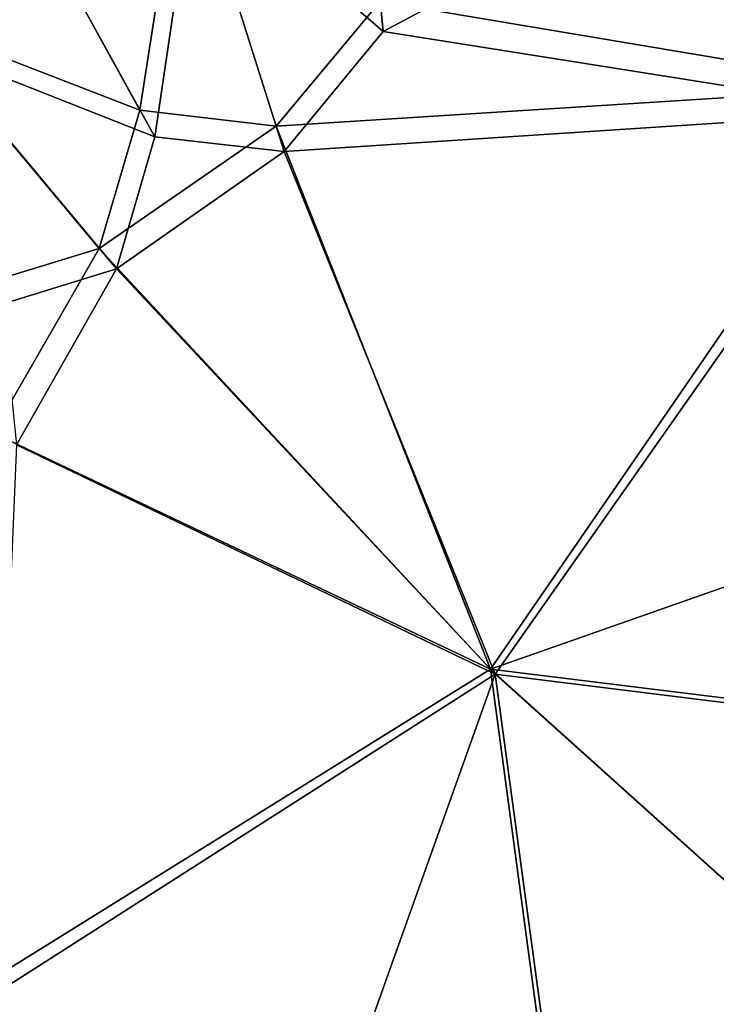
# Model space of a CAD drawing. Header units: millimetres. Extents: x 2387 to 13955, y -4964 to 364.
# Tile 739 of 1056: x 2570 to 2622, y 85 to 158. Entities that reach past the tile are written whole.
import ezdxf

# ---------------------------------------------------------------- set-up
doc = ezdxf.new("R2010")
doc.units = ezdxf.units.MM
doc.header["$MEASUREMENT"] = 0
doc.layers.add('Predefinito', color=7, linetype='Continuous', true_color=0x000000)

# ---------------------------------------------------------------- blocks, each defined once
blk = doc.blocks.new('Blocco 10')
at = {"layer": 'Predefinito'}
for points in [[(-687.721, 206.612, 293.5), (-689.246, 178.876, 293.402), (-727.186, 185.241, 293.402)], [(-687.83, 203.83, 437.239), (-728.712, 201.273, 436.919), (-726.952, 183.008, 440.261)], [(-726.952, 183.008, 440.261), (-689.302, 177.032, 441.543), (-687.83, 203.83, 437.239)], [(-726.952, 183.008, 440.261), (-728.712, 201.273, 436.919), (-740.979, 195.158, 437.132)], [(-745.03, 177.163, 293.402), (-753.728, 192.947, 293.5), (-741.831, 197.813, 293.5)], [(-741.831, 197.813, 293.5), (-734.907, 175.966, 293.402), (-745.03, 177.163, 293.402)], [(-727.186, 185.241, 293.402), (-734.907, 175.966, 293.402), (-741.831, 197.813, 293.5)], [(-760.399, 181.672, 437.132), (-752.337, 190.442, 436.919), (-756.067, 197.199, 433.733)], [(-740.979, 195.158, 437.132), (-752.337, 190.442, 436.919), (-743.935, 175.191, 440.261)], [(-743.935, 175.191, 440.261), (-734.308, 174.096, 441.116), (-740.979, 195.158, 437.132)], [(-740.979, 195.158, 437.132), (-734.308, 174.096, 441.116), (-726.952, 183.008, 440.261)], [(-753.728, 192.947, 293.5), (-762.199, 183.806, 293.5), (-767.744, 190.432, 293.795)], [(-762.199, 183.806, 293.5), (-753.728, 192.947, 293.5), (-745.03, 177.163, 293.402)], [(-743.935, 175.191, 440.261), (-752.337, 190.442, 436.919), (-760.399, 181.672, 437.132)], [(-734.907, 175.966, 293.402), (-727.186, 185.241, 293.402), (-689.246, 178.876, 293.402)], [(-745.03, 177.163, 293.402), (-748.051, 166.883, 293.402), (-762.199, 183.806, 293.5)], [(-762.199, 183.806, 293.5), (-748.051, 166.883, 293.402), (-757.04, 164.145, 293.402)], [(-689.302, 177.032, 441.543), (-726.952, 183.008, 440.261), (-734.308, 174.096, 441.116)], [(-755.279, 162.742, 440.261), (-746.784, 165.38, 441.116), (-760.399, 181.672, 437.132)], [(-760.399, 181.672, 437.132), (-746.784, 165.38, 441.116), (-743.935, 175.191, 440.261)], [(-593.192, 179.803, 293.402), (-595.725, 120.446, 293.402), (-718.985, 135.657, 293.402)], [(-718.985, 135.657, 293.402), (-689.246, 178.876, 293.402), (-593.192, 179.803, 293.402)], [(-689.246, 178.876, 293.402), (-718.985, 135.657, 293.402), (-734.907, 175.966, 293.402)], [(-748.051, 166.883, 293.402), (-745.03, 177.163, 293.402), (-734.907, 175.966, 293.402)], [(-734.308, 174.096, 441.116), (-718.652, 135.277, 445.69), (-689.302, 177.032, 441.543)], [(-689.302, 177.032, 441.543), (-718.652, 135.277, 445.69), (-595.748, 120.016, 447.231)], [(-734.907, 175.966, 293.402), (-718.985, 135.657, 293.402), (-748.051, 166.883, 293.402)], [(-734.308, 174.096, 441.116), (-743.935, 175.191, 440.261), (-746.784, 165.38, 441.116)], [(-746.784, 165.38, 441.116), (-718.652, 135.277, 445.69), (-734.308, 174.096, 441.116)], [(-755.956, 153.188, 293.402), (-757.04, 164.145, 293.402), (-748.051, 166.883, 293.402)], [(-748.051, 166.883, 293.402), (-718.985, 135.657, 293.402), (-755.956, 153.188, 293.402)], [(-746.784, 165.38, 441.116), (-755.279, 162.742, 440.261), (-754.207, 152.313, 441.116)], [(-754.207, 152.313, 441.116), (-718.652, 135.277, 445.69), (-746.784, 165.38, 441.116)], [(-755.956, 153.188, 293.402), (-718.985, 135.657, 293.402), (-757.783, 111.531, 293.402)], [(-755.956, 111.44, 442.249), (-718.652, 135.277, 445.69), (-754.207, 152.313, 441.116)], [(-757.783, 111.531, 293.402), (-718.985, 135.657, 293.402), (-704.603, 28.51, 293.402)], [(-599.168, 27.846, 293.402), (-704.603, 28.51, 293.402), (-718.985, 135.657, 293.402)], [(-718.985, 135.657, 293.402), (-595.725, 120.446, 293.402), (-599.168, 27.846, 293.402)], [(-757.042, 27.69, 444.795), (-704.18, 28.551, 450.76), (-718.652, 135.277, 445.69)], [(-718.652, 135.277, 445.69), (-755.956, 111.44, 442.249), (-757.042, 27.69, 444.795)], [(-599.168, 27.846, 452.749), (-595.748, 120.016, 447.231), (-718.652, 135.277, 445.69)], [(-718.652, 135.277, 445.69), (-704.18, 28.551, 450.76), (-599.168, 27.846, 452.749)], [(-704.603, 28.51, 293.402), (-758.733, 27.527, 293.402), (-757.783, 111.531, 293.402)]]:
    blk.add_3dface(points, dxfattribs=at)

msp = doc.modelspace()

# ---------------------------------------------------------------- block references
at = {"layer": 'Predefinito'}
msp.add_blockref('Blocco 10', (3324.051, -25.889), dxfattribs=at)

doc.saveas('drawing.dxf')
